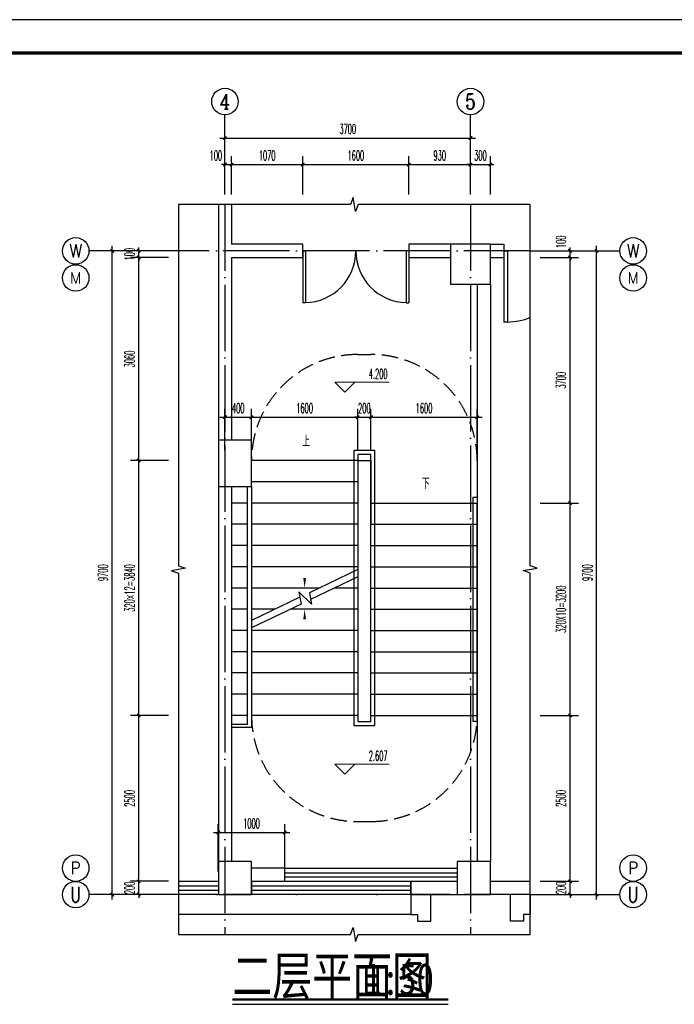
# Model space of a CAD drawing. Extents: x 1779708 to 7299578, y -1121471 to 88434.
# Tile 702 of 1056: x 6144903 to 6154767, y -958987 to -944150. Entities that reach past the tile are written whole.
import ezdxf
from ezdxf.enums import TextEntityAlignment as Align

# ---------------------------------------------------------------- set-up
doc = ezdxf.new("R2010")
doc.units = 0
doc.header["$LTSCALE"] = 1000
doc.header["$MEASUREMENT"] = 0
doc.linetypes.add('DASH', pattern=[0.35, 0.25, -0.1])
doc.linetypes.add('DOTE', pattern=[2.42, 2, -0.2, 0.02, -0.2])
doc.layers.get('0').update_dxf_attribs({"linetype": 'CONTINUOUS'})
doc.layers.get('Defpoints').update_dxf_attribs({"linetype": 'CONTINUOUS'})
for name, color, linetype in [('AXIS', 3, 'CONTINUOUS'), ('AXIS_TEXT', 7, 'CONTINUOUS'), ('DIM_SYMB', 3, 'CONTINUOUS'), ('DOTE', 1, 'DOTE'), ('PUB_DIM', 3, 'CONTINUOUS'), ('PUB_TEXT', 7, 'CONTINUOUS'), ('PUB_TITLE', 4, 'CONTINUOUS'), ('STAIR', 2, 'CONTINUOUS'), ('WALL', 255, 'CONTINUOUS'), ('WINDOW', 2, 'CONTINUOUS'), ('可见线', 6, 'CONTINUOUS'), ('填充细线', 8, 'CONTINUOUS'), ('室外构件', 4, 'CONTINUOUS'), ('看线', 3, 'CONTINUOUS')]:
    doc.layers.add(name, color=color, linetype=linetype)
doc.layers.add('DIM_ELEV', color=3, linetype='CONTINUOUS', lineweight=13)
doc.styles.add('-仿宋_GB2312', font='txt', dxfattribs={"width": 0.8})
doc.styles.add('_TCH_AXIS', font='COMPLEX', dxfattribs={"bigfont": 'GBCBIG'})
doc.styles.add('_TCH_DIM', font='SIMPLEX.shx', dxfattribs={"width": 0.7, "bigfont": 'GBCBIG.shx'})
doc.styles.add('_TCH_DIM_T3', font='SIMPLEX.shx', dxfattribs={"width": 0.494118, "bigfont": 'GBCBIG.shx'})
doc.styles.add('COMPLEX', font='COMPLEX')
doc.dimstyles.new('_TCH_ARCH&&50', dxfattribs={"dimtxt": 148.75, "dimasz": 50, "dimexe": 125, "dimexo": 150, "dimgap": 63.125, "dimtad": 1, "dimdec": 0, "dimzin": 0, "dimdsep": 46, "dimtxsty": '_TCH_DIM_T3', "dimblk": 'ARCHTICK', "dimcen": 0.09, "dimdle": 75, "dimclrt": 7, "dimazin": 2, "dimtfac": 1, "dimtdec": 0, "dimtix": 1, "dimtmove": 2, "dimatfit": 3, "dimfxl": 250, "dimtolj": 1, "dimtzin": 0, "dimarcsym": 0})

# ---------------------------------------------------------------- blocks, each defined once
blk = doc.blocks.new('A$C3D8761CE')
at = {"layer": 'PUB_TITLE'}
blk.add_lwpolyline([(0, 0), (84100, 0), (84100, 59400), (0, 59400)], close=True, dxfattribs=at)
at = {"layer": 'PUB_TITLE', "const_width": 100}
blk.add_lwpolyline([(2500, 1000), (83100, 1000), (83100, 58400), (2500, 58400)], close=True, dxfattribs=at)
blk = doc.blocks.new('_AXISO')
blk.add_circle((0, 0), 0.5)
at = {"layer": 'AXIS_TEXT', "style": 'COMPLEX', "width": 1.041667}
blk.add_attdef('A', text='', height=0.56, dxfattribs=at).set_placement((-0.25, -0.28), (0.25, -0.28), align=Align.FIT)
blk = doc.blocks.new('_ArchTick')
at = {"color": 0, "linetype": 'ByBlock', "const_width": 0.4}
blk.add_lwpolyline([(-0.5, -0.5), (0.5, 0.5)], dxfattribs=at)
blk = doc.blocks.new('*D2812')
at = {"layer": 'Defpoints', "color": 0, "transparency": 16777216}
for p in [(6152596, -957134), (6153196, -957134), (6152596, -957334)]:
    blk.add_point(p, dxfattribs=at)
at = {"layer": 'PUB_DIM', "color": 0, "lineweight": -2, "transparency": 16777216}
for p, q in [((6152746, -957134), (6153321, -957134)), ((6153196, -957134), (6153196, -957084)), ((6153196, -957334), (6153196, -957134)), ((6152746, -957334), (6153321, -957334)), ((6153196, -957334), (6153196, -957384))]:
    blk.add_line(p, q, dxfattribs=at)
at = {"layer": 'PUB_DIM', "color": 0, "lineweight": -2, "transparency": 16777216, "xscale": 50, "yscale": 50, "zscale": 50}
for p, rotation in [((6153196, -957134), 270), ((6153196, -957334), 90)]:
    blk.add_blockref('_ArchTick', p, dxfattribs=dict(at, rotation=rotation))
at = {"layer": 'PUB_DIM', "color": 7, "transparency": 16777216, "insert": (6153059, -957234), "char_height": 148.8, "attachment_point": 5, "rotation": 90, "style": '_TCH_DIM_T3'}
blk.add_mtext('\\A1;200', dxfattribs=at)
blk = doc.blocks.new('*D2813')
at = {"layer": 'Defpoints', "color": 0, "transparency": 16777216}
for p in [(6152596, -954634), (6153196, -954634), (6152596, -957134)]:
    blk.add_point(p, dxfattribs=at)
at = {"layer": 'PUB_DIM', "color": 0, "lineweight": -2, "transparency": 16777216}
for p, q in [((6153196, -957209), (6153196, -954559)), ((6152746, -954634), (6153321, -954634)), ((6152746, -957134), (6153321, -957134))]:
    blk.add_line(p, q, dxfattribs=at)
at = {"layer": 'PUB_DIM', "color": 0, "lineweight": -2, "transparency": 16777216, "xscale": 50, "yscale": 50, "zscale": 50}
for p, rotation in [((6153196, -954634), 90), ((6153196, -957134), 270)]:
    blk.add_blockref('_ArchTick', p, dxfattribs=dict(at, rotation=rotation))
at = {"layer": 'PUB_DIM', "color": 7, "transparency": 16777216, "insert": (6153059, -955884), "char_height": 148.8, "attachment_point": 5, "rotation": 90, "style": '_TCH_DIM_T3'}
blk.add_mtext('\\A1;2500', dxfattribs=at)
blk = doc.blocks.new('*D2814')
at = {"layer": 'Defpoints', "color": 0, "transparency": 16777216}
for p in [(6152596, -951434), (6153196, -951434), (6152596, -954634)]:
    blk.add_point(p, dxfattribs=at)
at = {"layer": 'PUB_DIM', "color": 0, "lineweight": -2, "transparency": 16777216}
for p, q in [((6153196, -954709), (6153196, -951359)), ((6152746, -951434), (6153321, -951434)), ((6152746, -954634), (6153321, -954634))]:
    blk.add_line(p, q, dxfattribs=at)
at = {"layer": 'PUB_DIM', "color": 0, "lineweight": -2, "transparency": 16777216, "xscale": 50, "yscale": 50, "zscale": 50}
for p, rotation in [((6153196, -951434), 90), ((6153196, -954634), 270)]:
    blk.add_blockref('_ArchTick', p, dxfattribs=dict(at, rotation=rotation))
at = {"layer": 'PUB_DIM', "color": 7, "transparency": 16777216, "insert": (6153059, -953034), "char_height": 148.75, "attachment_point": 5, "rotation": 90, "style": '_TCH_DIM_T3'}
blk.add_mtext('\\A1;320X10=3200', dxfattribs=at)
blk = doc.blocks.new('*D2815')
at = {"layer": 'Defpoints', "color": 0, "transparency": 16777216}
for p in [(6152596, -947734), (6153196, -947734), (6152596, -951434)]:
    blk.add_point(p, dxfattribs=at)
at = {"layer": 'PUB_DIM', "color": 0, "lineweight": -2, "transparency": 16777216}
for p, q in [((6152746, -947734), (6153321, -947734)), ((6153196, -951509), (6153196, -947659)), ((6152746, -951434), (6153321, -951434))]:
    blk.add_line(p, q, dxfattribs=at)
at = {"layer": 'PUB_DIM', "color": 0, "lineweight": -2, "transparency": 16777216, "xscale": 50, "yscale": 50, "zscale": 50}
for p, rotation in [((6153196, -947734), 90), ((6153196, -951434), 270)]:
    blk.add_blockref('_ArchTick', p, dxfattribs=dict(at, rotation=rotation))
at = {"layer": 'PUB_DIM', "color": 7, "transparency": 16777216, "insert": (6153059, -949584), "char_height": 148.8, "attachment_point": 5, "rotation": 90, "style": '_TCH_DIM_T3'}
blk.add_mtext('\\A1;3700', dxfattribs=at)
blk = doc.blocks.new('*D2816')
at = {"layer": 'Defpoints', "color": 0, "transparency": 16777216}
for p in [(6152596, -947634), (6153196, -947634), (6152596, -947734)]:
    blk.add_point(p, dxfattribs=at)
at = {"layer": 'PUB_DIM', "color": 0, "lineweight": -2, "transparency": 16777216}
for p, q in [((6152746, -947634), (6153321, -947634)), ((6153196, -947634), (6153196, -947584)), ((6153196, -947734), (6153196, -947634)), ((6152746, -947734), (6153321, -947734)), ((6153196, -947734), (6153196, -947784))]:
    blk.add_line(p, q, dxfattribs=at)
at = {"layer": 'PUB_DIM', "color": 0, "lineweight": -2, "transparency": 16777216, "xscale": 50, "yscale": 50, "zscale": 50}
for p, rotation in [((6153196, -947634), 270), ((6153196, -947734), 90)]:
    blk.add_blockref('_ArchTick', p, dxfattribs=dict(at, rotation=rotation))
at = {"layer": 'PUB_DIM', "color": 7, "transparency": 16777216, "insert": (6153059, -947497), "char_height": 148.8, "attachment_point": 5, "rotation": 90, "style": '_TCH_DIM_T3'}
blk.add_mtext('\\A1;100', dxfattribs=at)
blk = doc.blocks.new('*D2817')
at = {"layer": 'Defpoints', "color": 0, "transparency": 16777216}
for p in [(6146696, -947634), (6147296, -947634), (6147296, -947734)]:
    blk.add_point(p, dxfattribs=at)
at = {"layer": 'PUB_DIM', "color": 0, "lineweight": -2, "transparency": 16777216}
for p, q in [((6147146, -947634), (6146571, -947634)), ((6146696, -947634), (6146696, -947584)), ((6146696, -947734), (6146696, -947634)), ((6147146, -947734), (6146571, -947734)), ((6146696, -947734), (6146696, -947784))]:
    blk.add_line(p, q, dxfattribs=at)
at = {"layer": 'PUB_DIM', "color": 0, "lineweight": -2, "transparency": 16777216, "xscale": 50, "yscale": 50, "zscale": 50}
for p, rotation in [((6146696, -947634), 270), ((6146696, -947734), 90)]:
    blk.add_blockref('_ArchTick', p, dxfattribs=dict(at, rotation=rotation))
at = {"layer": 'PUB_DIM', "color": 7, "transparency": 16777216, "insert": (6146559, -947684), "char_height": 148.8, "attachment_point": 5, "rotation": 90, "style": '_TCH_DIM_T3'}
blk.add_mtext('\\A1;100', dxfattribs=at)
blk = doc.blocks.new('*D2818')
at = {"layer": 'Defpoints', "color": 0, "transparency": 16777216}
for p in [(6146696, -947734), (6147296, -947734), (6147296, -950794)]:
    blk.add_point(p, dxfattribs=at)
at = {"layer": 'PUB_DIM', "color": 0, "lineweight": -2, "transparency": 16777216}
for p, q in [((6147146, -947734), (6146571, -947734)), ((6146696, -950869), (6146696, -947659)), ((6147146, -950794), (6146571, -950794))]:
    blk.add_line(p, q, dxfattribs=at)
at = {"layer": 'PUB_DIM', "color": 0, "lineweight": -2, "transparency": 16777216, "xscale": 50, "yscale": 50, "zscale": 50}
for p, rotation in [((6146696, -947734), 90), ((6146696, -950794), 270)]:
    blk.add_blockref('_ArchTick', p, dxfattribs=dict(at, rotation=rotation))
at = {"layer": 'PUB_DIM', "color": 7, "transparency": 16777216, "insert": (6146559, -949264), "char_height": 148.8, "attachment_point": 5, "rotation": 90, "style": '_TCH_DIM_T3'}
blk.add_mtext('\\A1;3060', dxfattribs=at)
blk = doc.blocks.new('*D2819')
at = {"layer": 'Defpoints', "color": 0, "transparency": 16777216}
for p in [(6146696, -950794), (6147296, -950794), (6147296, -954634)]:
    blk.add_point(p, dxfattribs=at)
at = {"layer": 'PUB_DIM', "color": 0, "lineweight": -2, "transparency": 16777216}
for p, q in [((6146696, -954709), (6146696, -950719)), ((6147146, -950794), (6146571, -950794)), ((6147146, -954634), (6146571, -954634))]:
    blk.add_line(p, q, dxfattribs=at)
at = {"layer": 'PUB_DIM', "color": 0, "lineweight": -2, "transparency": 16777216, "xscale": 50, "yscale": 50, "zscale": 50}
for p, rotation in [((6146696, -950794), 90), ((6146696, -954634), 270)]:
    blk.add_blockref('_ArchTick', p, dxfattribs=dict(at, rotation=rotation))
at = {"layer": 'PUB_DIM', "color": 7, "transparency": 16777216, "insert": (6146559, -952714), "char_height": 148.75, "attachment_point": 5, "rotation": 90, "style": '_TCH_DIM_T3'}
blk.add_mtext('\\A1;320×12=3840', dxfattribs=at)
blk = doc.blocks.new('*D2820')
at = {"layer": 'Defpoints', "color": 0, "transparency": 16777216}
for p in [(6146696, -954634), (6147296, -954634), (6147296, -957134)]:
    blk.add_point(p, dxfattribs=at)
at = {"layer": 'PUB_DIM', "color": 0, "lineweight": -2, "transparency": 16777216}
for p, q in [((6146696, -957209), (6146696, -954559)), ((6147146, -954634), (6146571, -954634)), ((6147146, -957134), (6146571, -957134))]:
    blk.add_line(p, q, dxfattribs=at)
at = {"layer": 'PUB_DIM', "color": 0, "lineweight": -2, "transparency": 16777216, "xscale": 50, "yscale": 50, "zscale": 50}
for p, rotation in [((6146696, -954634), 90), ((6146696, -957134), 270)]:
    blk.add_blockref('_ArchTick', p, dxfattribs=dict(at, rotation=rotation))
at = {"layer": 'PUB_DIM', "color": 7, "transparency": 16777216, "insert": (6146559, -955884), "char_height": 148.8, "attachment_point": 5, "rotation": 90, "style": '_TCH_DIM_T3'}
blk.add_mtext('\\A1;2500', dxfattribs=at)
blk = doc.blocks.new('*D2821')
at = {"layer": 'Defpoints', "color": 0, "transparency": 16777216}
for p in [(6146696, -957134), (6147296, -957134), (6147296, -957334)]:
    blk.add_point(p, dxfattribs=at)
at = {"layer": 'PUB_DIM', "color": 0, "lineweight": -2, "transparency": 16777216}
for p, q in [((6147146, -957134), (6146571, -957134)), ((6146696, -957134), (6146696, -957084)), ((6146696, -957334), (6146696, -957134)), ((6147146, -957334), (6146571, -957334)), ((6146696, -957334), (6146696, -957384))]:
    blk.add_line(p, q, dxfattribs=at)
at = {"layer": 'PUB_DIM', "color": 0, "lineweight": -2, "transparency": 16777216, "xscale": 50, "yscale": 50, "zscale": 50}
for p, rotation in [((6146696, -957134), 270), ((6146696, -957334), 90)]:
    blk.add_blockref('_ArchTick', p, dxfattribs=dict(at, rotation=rotation))
at = {"layer": 'PUB_DIM', "color": 7, "transparency": 16777216, "insert": (6146559, -957234), "char_height": 148.8, "attachment_point": 5, "rotation": 90, "style": '_TCH_DIM_T3'}
blk.add_mtext('\\A1;200', dxfattribs=at)
blk = doc.blocks.new('*D2822')
at = {"layer": 'Defpoints', "color": 0, "transparency": 16777216}
for p in [(6148096, -946334), (6147996, -946934), (6148096, -946934)]:
    blk.add_point(p, dxfattribs=at)
at = {"layer": 'PUB_DIM', "color": 0, "lineweight": -2, "transparency": 16777216}
for p, q in [((6147996, -946784), (6147996, -946209)), ((6148096, -946784), (6148096, -946209)), ((6147996, -946334), (6147946, -946334)), ((6147996, -946334), (6148096, -946334)), ((6148096, -946334), (6148146, -946334))]:
    blk.add_line(p, q, dxfattribs=at)
at = {"layer": 'PUB_DIM', "color": 0, "lineweight": -2, "transparency": 16777216, "xscale": 50, "yscale": 50, "zscale": 50}
blk.add_blockref('_ArchTick', (6147996, -946334), dxfattribs=at)
at = {"layer": 'PUB_DIM', "color": 0, "lineweight": -2, "transparency": 16777216, "xscale": 50, "yscale": 50, "zscale": 50, "rotation": 180}
blk.add_blockref('_ArchTick', (6148096, -946334), dxfattribs=at)
at = {"layer": 'PUB_DIM', "color": 7, "transparency": 16777216, "insert": (6147859, -946197), "char_height": 148.8, "attachment_point": 5, "style": '_TCH_DIM_T3'}
blk.add_mtext('\\A1;100', dxfattribs=at)
blk = doc.blocks.new('*D2823')
at = {"layer": 'Defpoints', "color": 0, "transparency": 16777216}
for p in [(6149168, -946334), (6148096, -946934), (6149168, -946934)]:
    blk.add_point(p, dxfattribs=at)
at = {"layer": 'PUB_DIM', "color": 0, "lineweight": -2, "transparency": 16777216}
for p, q in [((6148096, -946784), (6148096, -946209)), ((6149168, -946784), (6149168, -946209)), ((6148021, -946334), (6149243, -946334))]:
    blk.add_line(p, q, dxfattribs=at)
at = {"layer": 'PUB_DIM', "color": 0, "lineweight": -2, "transparency": 16777216, "xscale": 50, "yscale": 50, "zscale": 50, "rotation": 180}
blk.add_blockref('_ArchTick', (6148096, -946334), dxfattribs=at)
at = {"layer": 'PUB_DIM', "color": 0, "lineweight": -2, "transparency": 16777216, "xscale": 50, "yscale": 50, "zscale": 50}
blk.add_blockref('_ArchTick', (6149168, -946334), dxfattribs=at)
at = {"layer": 'PUB_DIM', "color": 7, "transparency": 16777216, "insert": (6148632, -946197), "char_height": 148.8, "attachment_point": 5, "style": '_TCH_DIM_T3'}
blk.add_mtext('\\A1;1070', dxfattribs=at)
blk = doc.blocks.new('*D2824')
at = {"layer": 'Defpoints', "color": 0, "transparency": 16777216}
for p in [(6150768, -946334), (6149168, -946934), (6150768, -946934)]:
    blk.add_point(p, dxfattribs=at)
at = {"layer": 'PUB_DIM', "color": 0, "lineweight": -2, "transparency": 16777216}
for p, q in [((6149168, -946784), (6149168, -946209)), ((6150768, -946784), (6150768, -946209)), ((6149093, -946334), (6150843, -946334))]:
    blk.add_line(p, q, dxfattribs=at)
at = {"layer": 'PUB_DIM', "color": 0, "lineweight": -2, "transparency": 16777216, "xscale": 50, "yscale": 50, "zscale": 50, "rotation": 180}
blk.add_blockref('_ArchTick', (6149168, -946334), dxfattribs=at)
at = {"layer": 'PUB_DIM', "color": 0, "lineweight": -2, "transparency": 16777216, "xscale": 50, "yscale": 50, "zscale": 50}
blk.add_blockref('_ArchTick', (6150768, -946334), dxfattribs=at)
at = {"layer": 'PUB_DIM', "color": 7, "transparency": 16777216, "insert": (6149968, -946197), "char_height": 148.8, "attachment_point": 5, "style": '_TCH_DIM_T3'}
blk.add_mtext('\\A1;1600', dxfattribs=at)
blk = doc.blocks.new('*D2825')
at = {"layer": 'Defpoints', "color": 0, "transparency": 16777216}
for p in [(6151696, -946334), (6150768, -946934), (6151696, -946934)]:
    blk.add_point(p, dxfattribs=at)
at = {"layer": 'PUB_DIM', "color": 0, "lineweight": -2, "transparency": 16777216}
for p, q in [((6150768, -946784), (6150768, -946209)), ((6151696, -946784), (6151696, -946209)), ((6150693, -946334), (6151771, -946334))]:
    blk.add_line(p, q, dxfattribs=at)
at = {"layer": 'PUB_DIM', "color": 0, "lineweight": -2, "transparency": 16777216, "xscale": 50, "yscale": 50, "zscale": 50, "rotation": 180}
blk.add_blockref('_ArchTick', (6150768, -946334), dxfattribs=at)
at = {"layer": 'PUB_DIM', "color": 0, "lineweight": -2, "transparency": 16777216, "xscale": 50, "yscale": 50, "zscale": 50}
blk.add_blockref('_ArchTick', (6151696, -946334), dxfattribs=at)
at = {"layer": 'PUB_DIM', "color": 7, "transparency": 16777216, "insert": (6151232, -946197), "char_height": 148.8, "attachment_point": 5, "style": '_TCH_DIM_T3'}
blk.add_mtext('\\A1;930', dxfattribs=at)
blk = doc.blocks.new('*D2826')
at = {"layer": 'Defpoints', "color": 0, "transparency": 16777216}
for p in [(6151996, -946334), (6151696, -946934), (6151996, -946934)]:
    blk.add_point(p, dxfattribs=at)
at = {"layer": 'PUB_DIM', "color": 0, "lineweight": -2, "transparency": 16777216}
for p, q in [((6151696, -946784), (6151696, -946209)), ((6151996, -946784), (6151996, -946209)), ((6151696, -946334), (6151646, -946334)), ((6151696, -946334), (6151996, -946334)), ((6151996, -946334), (6152046, -946334))]:
    blk.add_line(p, q, dxfattribs=at)
at = {"layer": 'PUB_DIM', "color": 0, "lineweight": -2, "transparency": 16777216, "xscale": 50, "yscale": 50, "zscale": 50}
blk.add_blockref('_ArchTick', (6151696, -946334), dxfattribs=at)
at = {"layer": 'PUB_DIM', "color": 0, "lineweight": -2, "transparency": 16777216, "xscale": 50, "yscale": 50, "zscale": 50, "rotation": 180}
blk.add_blockref('_ArchTick', (6151996, -946334), dxfattribs=at)
at = {"layer": 'PUB_DIM', "color": 7, "transparency": 16777216, "insert": (6151846, -946197), "char_height": 148.8, "attachment_point": 5, "style": '_TCH_DIM_T3'}
blk.add_mtext('\\A1;300', dxfattribs=at)
blk = doc.blocks.new('*D2827')
at = {"layer": 'Defpoints', "color": 0, "transparency": 16777216}
for p in [(6151696, -945934), (6147996, -946534), (6151696, -946534)]:
    blk.add_point(p, dxfattribs=at)
at = {"layer": 'PUB_DIM', "color": 0, "lineweight": -2, "transparency": 16777216}
for p, q in [((6147996, -946384), (6147996, -945809)), ((6151696, -946384), (6151696, -945809)), ((6147921, -945934), (6151771, -945934))]:
    blk.add_line(p, q, dxfattribs=at)
at = {"layer": 'PUB_DIM', "color": 0, "lineweight": -2, "transparency": 16777216, "xscale": 50, "yscale": 50, "zscale": 50, "rotation": 180}
blk.add_blockref('_ArchTick', (6147996, -945934), dxfattribs=at)
at = {"layer": 'PUB_DIM', "color": 0, "lineweight": -2, "transparency": 16777216, "xscale": 50, "yscale": 50, "zscale": 50}
blk.add_blockref('_ArchTick', (6151696, -945934), dxfattribs=at)
at = {"layer": 'PUB_DIM', "color": 7, "transparency": 16777216, "insert": (6149846, -945797), "char_height": 148.8, "attachment_point": 5, "style": '_TCH_DIM_T3'}
blk.add_mtext('\\A1;3700', dxfattribs=at)
blk = doc.blocks.new('*D2828')
at = {"layer": 'Defpoints', "color": 0, "transparency": 16777216}
for p in [(6152996, -947634), (6153596, -947634), (6152996, -957334)]:
    blk.add_point(p, dxfattribs=at)
at = {"layer": 'PUB_DIM', "color": 0, "lineweight": -2, "transparency": 16777216}
for p, q in [((6153146, -947634), (6153721, -947634)), ((6153596, -957409), (6153596, -947559)), ((6153146, -957334), (6153721, -957334))]:
    blk.add_line(p, q, dxfattribs=at)
at = {"layer": 'PUB_DIM', "color": 0, "lineweight": -2, "transparency": 16777216, "xscale": 50, "yscale": 50, "zscale": 50}
for p, rotation in [((6153596, -947634), 90), ((6153596, -957334), 270)]:
    blk.add_blockref('_ArchTick', p, dxfattribs=dict(at, rotation=rotation))
at = {"layer": 'PUB_DIM', "color": 7, "transparency": 16777216, "insert": (6153459, -952484), "char_height": 148.8, "attachment_point": 5, "rotation": 90, "style": '_TCH_DIM_T3'}
blk.add_mtext('\\A1;9700', dxfattribs=at)
blk = doc.blocks.new('*D2829')
at = {"layer": 'Defpoints', "color": 0, "transparency": 16777216}
for p in [(6146296, -947634), (6146896, -947634), (6146896, -957334)]:
    blk.add_point(p, dxfattribs=at)
at = {"layer": 'PUB_DIM', "color": 0, "lineweight": -2, "transparency": 16777216}
for p, q in [((6146746, -947634), (6146171, -947634)), ((6146296, -957409), (6146296, -947559)), ((6146746, -957334), (6146171, -957334))]:
    blk.add_line(p, q, dxfattribs=at)
at = {"layer": 'PUB_DIM', "color": 0, "lineweight": -2, "transparency": 16777216, "xscale": 50, "yscale": 50, "zscale": 50}
for p, rotation in [((6146296, -947634), 90), ((6146296, -957334), 270)]:
    blk.add_blockref('_ArchTick', p, dxfattribs=dict(at, rotation=rotation))
at = {"layer": 'PUB_DIM', "color": 7, "transparency": 16777216, "insert": (6146159, -952484), "char_height": 148.8, "attachment_point": 5, "rotation": 90, "style": '_TCH_DIM_T3'}
blk.add_mtext('\\A1;9700', dxfattribs=at)
blk = doc.blocks.new('*D2876')
at = {"layer": 'Defpoints', "color": 0, "transparency": 16777216}
for p in [(6148896, -956399), (6147896, -957134), (6148896, -957134)]:
    blk.add_point(p, dxfattribs=at)
at = {"layer": 'PUB_DIM', "color": 0, "lineweight": -2, "transparency": 16777216}
for p, q in [((6147821, -956399), (6148971, -956399)), ((6147896, -956984), (6147896, -956274)), ((6148896, -956984), (6148896, -956274))]:
    blk.add_line(p, q, dxfattribs=at)
at = {"layer": 'PUB_DIM', "color": 0, "lineweight": -2, "transparency": 16777216, "xscale": 50, "yscale": 50, "zscale": 50, "rotation": 180}
blk.add_blockref('_ArchTick', (6147896, -956399), dxfattribs=at)
at = {"layer": 'PUB_DIM', "color": 0, "lineweight": -2, "transparency": 16777216, "xscale": 50, "yscale": 50, "zscale": 50}
blk.add_blockref('_ArchTick', (6148896, -956399), dxfattribs=at)
at = {"layer": 'PUB_DIM', "color": 7, "transparency": 16777216, "insert": (6148396, -956262), "char_height": 148.8, "attachment_point": 5, "style": '_TCH_DIM_T3'}
blk.add_mtext('\\A1;1000', dxfattribs=at)
blk = doc.blocks.new('*D2888')
at = {"layer": 'Defpoints', "color": 0, "transparency": 16777216}
for p in [(6151796, -950141), (6150196, -950794), (6151796, -950794)]:
    blk.add_point(p, dxfattribs=at)
at = {"layer": 'PUB_DIM', "color": 0, "lineweight": -2, "transparency": 16777216}
for p, q in [((6150196, -950644), (6150196, -950016)), ((6151796, -950644), (6151796, -950016)), ((6150121, -950141), (6151871, -950141))]:
    blk.add_line(p, q, dxfattribs=at)
at = {"layer": 'PUB_DIM', "color": 0, "lineweight": -2, "transparency": 16777216, "xscale": 50, "yscale": 50, "zscale": 50, "rotation": 180}
blk.add_blockref('_ArchTick', (6150196, -950141), dxfattribs=at)
at = {"layer": 'PUB_DIM', "color": 0, "lineweight": -2, "transparency": 16777216, "xscale": 50, "yscale": 50, "zscale": 50}
blk.add_blockref('_ArchTick', (6151796, -950141), dxfattribs=at)
at = {"layer": 'PUB_DIM', "color": 7, "transparency": 16777216, "insert": (6150996, -950004), "char_height": 148.8, "attachment_point": 5, "style": '_TCH_DIM_T3'}
blk.add_mtext('\\A1;1600', dxfattribs=at)
blk = doc.blocks.new('*D2889')
at = {"layer": 'Defpoints', "color": 0, "transparency": 16777216}
for p in [(6150196, -950141), (6149996, -950794), (6150196, -950794)]:
    blk.add_point(p, dxfattribs=at)
at = {"layer": 'PUB_DIM', "color": 0, "lineweight": -2, "transparency": 16777216}
for p, q in [((6149996, -950644), (6149996, -950016)), ((6150196, -950644), (6150196, -950016)), ((6149996, -950141), (6149946, -950141)), ((6149996, -950141), (6150196, -950141)), ((6150196, -950141), (6150246, -950141))]:
    blk.add_line(p, q, dxfattribs=at)
at = {"layer": 'PUB_DIM', "color": 0, "lineweight": -2, "transparency": 16777216, "xscale": 50, "yscale": 50, "zscale": 50}
blk.add_blockref('_ArchTick', (6149996, -950141), dxfattribs=at)
at = {"layer": 'PUB_DIM', "color": 0, "lineweight": -2, "transparency": 16777216, "xscale": 50, "yscale": 50, "zscale": 50, "rotation": 180}
blk.add_blockref('_ArchTick', (6150196, -950141), dxfattribs=at)
at = {"layer": 'PUB_DIM', "color": 7, "transparency": 16777216, "insert": (6150096, -950004), "char_height": 148.8, "attachment_point": 5, "style": '_TCH_DIM_T3'}
blk.add_mtext('\\A1;200', dxfattribs=at)
blk = doc.blocks.new('*D2890')
at = {"layer": 'Defpoints', "color": 0, "transparency": 16777216}
for p in [(6149996, -950141), (6148396, -950794), (6149996, -950794)]:
    blk.add_point(p, dxfattribs=at)
at = {"layer": 'PUB_DIM', "color": 0, "lineweight": -2, "transparency": 16777216}
for p, q in [((6148396, -950644), (6148396, -950016)), ((6149996, -950644), (6149996, -950016)), ((6148321, -950141), (6150071, -950141))]:
    blk.add_line(p, q, dxfattribs=at)
at = {"layer": 'PUB_DIM', "color": 0, "lineweight": -2, "transparency": 16777216, "xscale": 50, "yscale": 50, "zscale": 50, "rotation": 180}
blk.add_blockref('_ArchTick', (6148396, -950141), dxfattribs=at)
at = {"layer": 'PUB_DIM', "color": 0, "lineweight": -2, "transparency": 16777216, "xscale": 50, "yscale": 50, "zscale": 50}
blk.add_blockref('_ArchTick', (6149996, -950141), dxfattribs=at)
at = {"layer": 'PUB_DIM', "color": 7, "transparency": 16777216, "insert": (6149196, -950004), "char_height": 148.8, "attachment_point": 5, "style": '_TCH_DIM_T3'}
blk.add_mtext('\\A1;1600', dxfattribs=at)
blk = doc.blocks.new('*D2891')
at = {"layer": 'Defpoints', "color": 0, "transparency": 16777216}
for p in [(6148396, -950141), (6147996, -950794), (6148396, -950794)]:
    blk.add_point(p, dxfattribs=at)
at = {"layer": 'PUB_DIM', "color": 0, "lineweight": -2, "transparency": 16777216}
for p, q in [((6147996, -950644), (6147996, -950016)), ((6148396, -950644), (6148396, -950016)), ((6147921, -950141), (6148471, -950141))]:
    blk.add_line(p, q, dxfattribs=at)
at = {"layer": 'PUB_DIM', "color": 0, "lineweight": -2, "transparency": 16777216, "xscale": 50, "yscale": 50, "zscale": 50, "rotation": 180}
blk.add_blockref('_ArchTick', (6147996, -950141), dxfattribs=at)
at = {"layer": 'PUB_DIM', "color": 0, "lineweight": -2, "transparency": 16777216, "xscale": 50, "yscale": 50, "zscale": 50}
blk.add_blockref('_ArchTick', (6148396, -950141), dxfattribs=at)
at = {"layer": 'PUB_DIM', "color": 7, "transparency": 16777216, "insert": (6148196, -950004), "char_height": 148.8, "attachment_point": 5, "style": '_TCH_DIM_T3'}
blk.add_mtext('\\A1;400', dxfattribs=at)

msp = doc.modelspace()

# ---------------------------------------------------------------- linework, layer by layer
at = {"layer": 'AXIS'}
for p, q in [((6147996.4, -946084.4), (6147996.4, -945584.4)), ((6151696.4, -946084.4), (6151696.4, -945584.4)), ((6147296.4, -947634.4), (6145946.4, -947634.4)), ((6152596.4, -947634.4), (6153946.4, -947634.4)), ((6147296.4, -957334.4), (6145946.4, -957334.4)), ((6152596.4, -957334.4), (6153946.4, -957334.4))]:
    msp.add_line(p, q, dxfattribs=at)
for centre in [(6145746.4, -948042), (6154146.4, -948042), (6145746.4, -956934.4), (6154146.4, -956934.4)]:
    msp.add_circle(centre, 200, dxfattribs=at)
at = {"layer": 'DIM_ELEV'}
for p, q in [((6149801.6, -949764), (6149651.6, -949614)), ((6149651.6, -949614), (6150471.8, -949614)), ((6149801.6, -949764), (6149951.6, -949614)), ((6149801.6, -955519.6), (6149651.6, -955369.6)), ((6149651.6, -955369.6), (6150471.8, -955369.6)), ((6149801.6, -955519.6), (6149951.6, -955369.6))]:
    msp.add_line(p, q, dxfattribs=at)
at = {"layer": 'DIM_SYMB'}
for points in [[(6152596.4, -946934.4), (6150002.6, -946934.4), (6149964.4, -947039.4), (6149927.4, -946829.4), (6149890.1, -946934.4), (6147296.4, -946934.4)], [(6147296.4, -946934.4), (6147296.4, -952378.1), (6147401.4, -952416.3), (6147191.4, -952453.4), (6147296.4, -952490.6), (6147296.4, -957934.4)], [(6152596.4, -957934.4), (6152596.4, -952490.6), (6152491.4, -952452.4), (6152701.4, -952415.4), (6152596.4, -952378.1), (6152596.4, -946934.4)], [(6147296.4, -957934.4), (6149890.1, -957934.4), (6149928.4, -957829.4), (6149965.4, -958039.4), (6150002.6, -957934.4), (6152596.4, -957934.4)], [(6148107.3, -958987.4), (6151359.8, -958987.4)]]:
    msp.add_lwpolyline(points, dxfattribs=at)
for points in [[(6149196.4, -950634.4, 0, 0, 0), (6149196.4, -952714.4, 0, 40, 0), (6149196.4, -952564.4, 0, 0, 0)], [(6150996.4, -951274.4, 0, 0, 0), (6150996.4, -955884.4, 0, 0, 0), (6149196.4, -955884.4, 0, 0, 0), (6149196.4, -953034.4, 0, 40, 0), (6149196.4, -953184.4, 0, 0, 0)]]:
    msp.add_lwpolyline(points, format="xyseb", dxfattribs=at)
at = {"layer": 'DIM_SYMB', "const_width": 35}
msp.add_lwpolyline([(6148107.3, -958917.4), (6151359.8, -958917.4)], dxfattribs=at)
at = {"layer": 'DOTE', "ltscale": 0.5}
for p, q in [((6147996.4, -946934.4), (6147996.4, -957934.4)), ((6151696.4, -946934.4), (6151696.4, -957934.4)), ((6152596.4, -947634.4), (6147296.4, -947634.4)), ((6152596.4, -957334.4), (6147296.4, -957334.4))]:
    msp.add_line(p, q, dxfattribs=at)
at = {"layer": 'STAIR'}
for p, q in [((6150256.4, -950644.4), (6149936.4, -950644.4)), ((6149936.4, -950644.4), (6149936.4, -954784.4)), ((6150196.4, -950704.4), (6149996.4, -950704.4)), ((6149996.4, -950704.4), (6149996.4, -954724.4)), ((6150196.4, -954724.4), (6150196.4, -950704.4)), ((6150256.4, -954784.4), (6150256.4, -950644.4)), ((6149996.4, -950794.4), (6148396.4, -950794.4)), ((6149996.4, -950794.4), (6150196.4, -950794.4)), ((6149996.4, -950794.4), (6149996.4, -952434.9)), ((6150196.4, -950794.4), (6150196.4, -951754.4)), ((6149996.4, -951114.4), (6148396.4, -951114.4)), ((6148396.4, -951184.4), (6148396.4, -953202.9)), ((6148336.4, -951434.4), (6148096.4, -951434.4)), ((6149996.4, -951434.4), (6148396.4, -951434.4)), ((6150196.4, -954634.4), (6150196.4, -951434.4)), ((6150196.4, -951434.4), (6151796.4, -951434.4)), ((6151796.4, -954634.4), (6151796.4, -951434.4)), ((6148336.4, -951754.4), (6148096.4, -951754.4)), ((6149996.4, -951754.4), (6148396.4, -951754.4)), ((6150196.4, -951754.4), (6151796.4, -951754.4)), ((6148336.4, -952074.4), (6148096.4, -952074.4)), ((6149996.4, -952074.4), (6148396.4, -952074.4)), ((6150196.4, -952074.4), (6151796.4, -952074.4)), ((6148336.4, -952394.4), (6148096.4, -952394.4)), ((6149996.4, -952394.4), (6148396.4, -952394.4)), ((6150196.4, -952394.4), (6151796.4, -952394.4)), ((6149996.4, -952434.9), (6149267.8, -952784.6)), ((6149996.4, -952545.8), (6149286.9, -952886.4)), ((6149996.4, -952545.8), (6149996.4, -954634.4)), ((6148336.4, -952714.4), (6148096.4, -952714.4)), ((6149414.2, -952714.4), (6148396.4, -952714.4)), ((6149300.8, -952960), (6149108.5, -952771.9)), ((6149108.5, -952771.9), (6149142.9, -952955.5)), ((6149267.8, -952784.6), (6149300.8, -952960)), ((6149996.4, -952714.4), (6149645.3, -952714.4)), ((6150196.4, -952714.4), (6151796.4, -952714.4)), ((6149123.8, -952853.7), (6148396.4, -953202.9)), ((6149142.9, -952955.5), (6148396.4, -953313.8)), ((6148336.4, -953034.4), (6148096.4, -953034.4)), ((6148747.5, -953034.4), (6148396.4, -953034.4)), ((6149996.4, -953034.4), (6148978.6, -953034.4)), ((6150196.4, -953034.4), (6151796.4, -953034.4)), ((6148336.4, -953354.4), (6148096.4, -953354.4)), ((6148396.4, -953313.8), (6148396.4, -954634.4)), ((6149996.4, -953354.4), (6148396.4, -953354.4)), ((6150196.4, -953354.4), (6151796.4, -953354.4)), ((6148336.4, -953674.4), (6148096.4, -953674.4)), ((6149996.4, -953674.4), (6148396.4, -953674.4)), ((6150196.4, -953674.4), (6151796.4, -953674.4)), ((6148336.4, -953994.4), (6148096.4, -953994.4)), ((6149996.4, -953994.4), (6148396.4, -953994.4)), ((6150196.4, -953994.4), (6151796.4, -953994.4)), ((6148336.4, -954314.4), (6148096.4, -954314.4)), ((6149996.4, -954314.4), (6148396.4, -954314.4)), ((6150196.4, -954314.4), (6151796.4, -954314.4)), ((6148336.4, -954634.4), (6148096.4, -954634.4)), ((6149996.4, -954634.4), (6148396.4, -954634.4)), ((6149996.4, -954724.4), (6150196.4, -954724.4)), ((6150196.4, -954634.4), (6151796.4, -954634.4)), ((6149936.4, -954784.4), (6150256.4, -954784.4))]:
    msp.add_line(p, q, dxfattribs=at)
for points in [[(6148396.4, -951184.4), (6148396.4, -954814.4), (6148096.4, -954814.4)], [(6148096.4, -954764.4), (6148336.4, -954764.4), (6148336.4, -951184.4), (6148396.4, -951184.4)]]:
    msp.add_lwpolyline(points, dxfattribs=at)
msp.add_lwpolyline([(6151736.4, -951344.4), (6151796.4, -951344.4), (6151796.4, -954724.4), (6151736.4, -954724.4)], close=True, dxfattribs=at)
at = {"layer": 'WALL'}
for p, q in [((6147896.4, -946934.4), (6147896.4, -947634.4)), ((6148096.4, -946934.4), (6148096.4, -947534.4)), ((6147896.4, -947634.4), (6147896.4, -950484.4)), ((6149167.7, -947534.4), (6148096.4, -947534.4)), ((6149167.7, -947734.4), (6149167.7, -947534.4)), ((6151396.4, -947534.4), (6150767.7, -947534.4)), ((6150767.7, -947534.4), (6150767.7, -947734.4)), ((6151996.4, -947534.4), (6151396.4, -947534.4)), ((6151396.4, -947534.4), (6151396.4, -948134.4)), ((6151996.4, -948134.4), (6151996.4, -947534.4)), ((6151996.4, -947534.4), (6152196.4, -947534.4)), ((6152196.4, -947534.4), (6152196.4, -947734.4)), ((6148096.4, -947734.4), (6149167.7, -947734.4)), ((6148096.4, -947734.4), (6148096.4, -950484.4)), ((6150767.7, -947734.4), (6151396.4, -947734.4)), ((6151996.4, -947734.4), (6152196.4, -947734.4)), ((6151396.4, -948134.4), (6151996.4, -948134.4)), ((6151796.4, -948134.4), (6151796.4, -956834.4)), ((6151996.4, -948134.4), (6151996.4, -956834.4)), ((6148396.4, -950484.4), (6147896.4, -950484.4)), ((6147896.4, -950484.4), (6147896.4, -951184.4)), ((6148396.4, -951184.4), (6148396.4, -950484.4)), ((6147896.4, -951184.4), (6148396.4, -951184.4)), ((6147896.4, -951184.4), (6147896.4, -956834.4)), ((6148096.4, -951184.4), (6148096.4, -956834.4)), ((6148396.4, -956834.4), (6147896.4, -956834.4)), ((6147896.4, -956834.4), (6147896.4, -957334.4)), ((6148396.4, -957334.4), (6148396.4, -956834.4)), ((6151996.4, -956834.4), (6151496.4, -956834.4)), ((6151496.4, -956834.4), (6151496.4, -957334.4)), ((6151996.4, -957334.4), (6151996.4, -956834.4)), ((6148896.4, -956934.4), (6148396.4, -956934.4)), ((6148896.4, -957134.4), (6148896.4, -956934.4)), ((6148896.4, -957134.4), (6148396.4, -957134.4)), ((6151496.4, -957134.4), (6150796.4, -957134.4)), ((6150796.4, -957134.4), (6150796.4, -957334.4)), ((6152596.4, -957134.4), (6151996.4, -957134.4)), ((6147896.4, -957334.4), (6148396.4, -957334.4)), ((6150796.4, -957334.4), (6151496.4, -957334.4)), ((6151496.4, -957334.4), (6151996.4, -957334.4)), ((6152596.4, -957334.4), (6151996.4, -957334.4))]:
    msp.add_line(p, q, dxfattribs=at)
for points in [[(6150796.4, -957334.4), (6150796.4, -957634.4), (6150896.4, -957634.4), (6150896.4, -957734.4), (6151096.4, -957734.4), (6151096.4, -957334.4)], [(6152596.4, -957334.4), (6152596.4, -957634.4), (6152496.4, -957634.4), (6152496.4, -957734.4), (6152296.4, -957734.4), (6152296.4, -957334.4)]]:
    msp.add_lwpolyline(points, dxfattribs=at)
at = {"layer": 'WINDOW'}
for p, q in [((6149167.7, -947634.4), (6149167.7, -948414.4)), ((6149167.7, -947634.4), (6149207.7, -947634.4)), ((6149207.7, -947634.4), (6149207.7, -948414.4)), ((6150727.7, -947634.4), (6150727.7, -948414.4)), ((6150767.7, -947634.4), (6150727.7, -947634.4)), ((6150767.7, -947634.4), (6150767.7, -948414.4)), ((6152196.4, -947634.4), (6152251.4, -947634.4)), ((6152196.4, -947634.4), (6152196.4, -948706.9)), ((6152251.4, -947634.4), (6152251.4, -948706.9)), ((6149207.7, -948414.4), (6149167.7, -948414.4)), ((6150727.7, -948414.4), (6150767.7, -948414.4)), ((6152251.4, -948706.9), (6152196.4, -948706.9)), ((6147896.4, -957134.4), (6147296.4, -957134.4)), ((6148396.4, -957134.4), (6148396.4, -957334.4)), ((6150796.4, -957134.4), (6148396.4, -957134.4)), ((6150796.4, -957334.4), (6150796.4, -957134.4)), ((6147296.4, -957201), (6147896.4, -957201)), ((6147296.4, -957267.7), (6147896.4, -957267.7)), ((6148396.4, -957201), (6150796.4, -957201)), ((6148396.4, -957267.7), (6150796.4, -957267.7)), ((6147896.4, -957334.4), (6147296.4, -957334.4)), ((6150796.4, -957334.4), (6148396.4, -957334.4))]:
    msp.add_line(p, q, dxfattribs=at)
for centre, radius, start, end in [((6149187.7, -947634.4), 780, 271.46928, 0), ((6150747.7, -947634.4), 780, 180, 268.53072), ((6152223.9, -947634.4), 1072.5, 271.46928, 290.32344)]:
    msp.add_arc(centre, radius, start, end, dxfattribs=at)
at = {"layer": '填充细线', "linetype": 'DASH'}
for points in [[(6148396.4, -950795.6, -0.4142136), (6149996.4, -949195.6), (6150196.4, -949195.6, -0.4142136), (6151796.4, -950795.6)], [(6148396.4, -954632.6, 0.4142136), (6149996.4, -956232.6), (6150196.4, -956232.6, 0.4142136), (6151796.4, -954632.6)]]:
    msp.add_lwpolyline(points, format="xyb", dxfattribs=at)
at = {"layer": '室外构件'}
msp.add_lwpolyline([(6148896.4, -956934.4), (6151496.4, -956934.4), (6151496.4, -957134.4), (6148896.4, -957134.4)], close=True, dxfattribs=at)
for points in [[(6148896.4, -957004.4), (6151496.4, -957004.4)], [(6148896.4, -957064.4), (6151496.4, -957064.4)]]:
    msp.add_lwpolyline(points, dxfattribs=at)
at = {"layer": '看线', "color": 190}
msp.add_line((6150796.4, -957634.4), (6147296.4, -957634.4), dxfattribs=at)

# ---------------------------------------------------------------- block references
at = {"layer": 'AXIS'}
ref = msp.add_blockref('_AXISO', (6147996.4, -945384.4), dxfattribs=dict(at, xscale=400, yscale=400, zscale=400))
ref.add_attrib('A', '4', dxfattribs={"layer": 'AXIS_TEXT', "height": 227.8, "style": '_TCH_AXIS', "width": 0.9375}).set_placement((6147915, -945498.3), (6148077.8, -945498.3), align=Align.FIT)
ref = msp.add_blockref('_AXISO', (6151696.4, -945384.4), dxfattribs=dict(at, xscale=400, yscale=400, zscale=400))
ref.add_attrib('A', '5', dxfattribs={"layer": 'AXIS_TEXT', "height": 233, "style": '_TCH_AXIS'}).set_placement((6151618.7, -945500.9), (6151774, -945500.9), align=Align.FIT)
ref = msp.add_blockref('_AXISO', (6145746.4, -947634.4), dxfattribs=dict(at, xscale=400, yscale=400, zscale=400))
ref.add_attrib('A', 'W', dxfattribs={"layer": 'AXIS_TEXT', "height": 202.8, "style": '_TCH_AXIS', "width": 0.909091}).set_placement((6145649.8, -947735.7), (6145842.9, -947735.7), align=Align.FIT)
ref = msp.add_blockref('_AXISO', (6154146.4, -947634.4), dxfattribs=dict(at, xscale=400, yscale=400, zscale=400))
ref.add_attrib('A', 'W', dxfattribs={"layer": 'AXIS_TEXT', "height": 202.8, "style": '_TCH_AXIS', "width": 0.909091}).set_placement((6154049.8, -947735.7), (6154242.9, -947735.7), align=Align.FIT)
ref = msp.add_blockref('_AXISO', (6145746.4, -957334.4), dxfattribs=dict(at, xscale=400, yscale=400, zscale=400))
ref.add_attrib('A', 'U', dxfattribs={"layer": 'AXIS_TEXT', "height": 233, "style": '_TCH_AXIS', "width": 0.7}).set_placement((6145668.7, -957450.9), (6145824, -957450.9), align=Align.FIT)
ref = msp.add_blockref('_AXISO', (6154146.4, -957334.4), dxfattribs=dict(at, xscale=400, yscale=400, zscale=400))
ref.add_attrib('A', 'U', dxfattribs={"layer": 'AXIS_TEXT', "height": 233, "style": '_TCH_AXIS', "width": 0.7}).set_placement((6154068.7, -957450.9), (6154224, -957450.9), align=Align.FIT)
at = {"layer": '可见线', "xscale": 0.5, "yscale": 0.5, "zscale": 0.5}
msp.add_blockref('A$C3D8761CE', (6132244.5, -973850.2), dxfattribs=at)

# ---------------------------------------------------------------- texts
at = {"layer": 'AXIS_TEXT', "color": 7, "style": '_TCH_AXIS'}
for s, height, p, p2 in [('M', 169.7, (6145661.5, -948126.9), (6145831.2, -948126.9)), ('M', 169.7, (6154061.5, -948126.9), (6154231.2, -948126.9)), ('P', 186.5, (6145670.9, -957027.6), (6145821.9, -957027.6)), ('P', 186.5, (6154070.9, -957027.6), (6154221.9, -957027.6))]:
    msp.add_text(s, height=height, dxfattribs=at).set_placement(p, p2, align=Align.FIT)
at = {"layer": 'PUB_TEXT', "color": 7}
for s, height, style, width, p in [('4.200', 148.75, '_TCH_DIM', 0.494118, (6150162.8, -949561.5)), ('上', 168.8, '_TCH_DIM', 0.7, (6149159.9, -950584.4)), ('下', 168.8, '_TCH_DIM', 0.7, (6150963.2, -951224.4)), ('2.607', 148.75, '_TCH_DIM', 0.494118, (6150162.8, -955317.1)), ('二层平面图', 578.72, '-仿宋_GB2312', 0.8, (6148107.3, -958847.4)), ('1:50', 482.27, '-仿宋_GB2312', 0.8, (6150095, -958847.4))]:
    msp.add_text(s, height=height, dxfattribs=dict(at, style=style, width=width)).set_placement(p)

# ---------------------------------------------------------------- dimensions: what is measured, and where the dimension line sits
at = {"layer": 'PUB_DIM'}
for p1, p2, distance, picture, middle in [((6147996.4, -946534.4), (6151696.4, -946534.4), 600, '*D2827', (6149846.4, -945796.9)), ((6149167.7, -946934.4), (6150767.7, -946934.4), 600, '*D2824', (6149967.7, -946196.9)), ((6151696.4, -946934.4), (6151996.4, -946934.4), 600, '*D2826', (6151846.4, -946196.9)), ((6146896.4, -957334.4), (6146896.4, -947634.4), 600, '*D2829', (6146158.9, -952484.4)), ((6147296.4, -947734.4), (6147296.4, -947634.4), 600, '*D2817', (6146558.9, -947684.4)), ((6152996.4, -957334.4), (6152996.4, -947634.4), -600, '*D2828', (6153458.9, -952484.4)), ((6147296.4, -950794.4), (6147296.4, -947734.4), 600, '*D2818', (6146558.9, -949264.4)), ((6152596.4, -951434.4), (6152596.4, -947734.4), -600, '*D2815', (6153058.9, -949584.4)), ((6147996.4, -950794.4), (6148396.4, -950794.4), 653.1, '*D2891', (6148196.4, -950003.8)), ((6148396.4, -950794.4), (6149996.4, -950794.4), 653.1, '*D2890', (6149196.4, -950003.8)), ((6149996.4, -950794.4), (6150196.4, -950794.4), 653.1, '*D2889', (6150096.4, -950003.8)), ((6150196.4, -950794.4), (6151796.4, -950794.4), 653.1, '*D2888', (6150996.4, -950003.8)), ((6147296.4, -957134.4), (6147296.4, -954634.4), 600, '*D2820', (6146558.9, -955884.4)), ((6152596.4, -957134.4), (6152596.4, -954634.4), -600, '*D2813', (6153058.9, -955884.4)), ((6147296.4, -957334.4), (6147296.4, -957134.4), 600, '*D2821', (6146558.9, -957234.4)), ((6152596.4, -957334.4), (6152596.4, -957134.4), -600, '*D2812', (6153058.9, -957234.4))]:
    dim = msp.add_aligned_dim(p1=p1, p2=p2, distance=distance, dimstyle='_TCH_ARCH&&50', dxfattribs=at)
    dim.commit()
    dim.dimension.update_dxf_attribs({"geometry": picture, "text_midpoint": middle})
for base, p1, p2, angle, picture, middle in [((6148096.4, -946334.4), (6147996.4, -946934.4), (6148096.4, -946934.4), 0, '*D2822', (6147858.9, -946196.9)), ((6153196.4, -947634.4), (6152596.4, -947734.4), (6152596.4, -947634.4), 90, '*D2816', (6153058.9, -947496.9))]:
    dim = msp.add_linear_dim(base=base, p1=p1, p2=p2, angle=angle, dimstyle='_TCH_ARCH&&50', dxfattribs=at)
    dim.commit()
    dim.dimension.update_dxf_attribs({"geometry": picture, "text_midpoint": middle, "dimtype": 161})
for p1, p2, distance, text, picture, middle in [((6148096.4, -946934.4), (6149167.7, -946934.4), 600, '1070', '*D2823', (6148632.1, -946196.9)), ((6150767.7, -946934.4), (6151696.4, -946934.4), 600, '930', '*D2825', (6151232.1, -946196.9)), ((6147296.4, -954634.4), (6147296.4, -950794.4), 600, '320×12=3840', '*D2819', (6146558.9, -952714.4)), ((6152596.4, -954634.4), (6152596.4, -951434.4), -600, '320X10=3200', '*D2814', (6153058.9, -953034.4))]:
    dim = msp.add_aligned_dim(p1=p1, p2=p2, distance=distance, text=text, dimstyle='_TCH_ARCH&&50', dxfattribs=at)
    dim.commit()
    dim.dimension.update_dxf_attribs({"geometry": picture, "text_midpoint": middle})
at = {"layer": 'PUB_DIM', "color": 4}
dim = msp.add_aligned_dim(p1=(6147896.4, -957134.4), p2=(6148896.4, -957134.4), distance=735.1, dimstyle='_TCH_ARCH&&50', dxfattribs=at)
dim.commit()
dim.dimension.update_dxf_attribs({"geometry": '*D2876', "text_midpoint": (6148396.4, -956261.8)})

doc.saveas('drawing.dxf')
